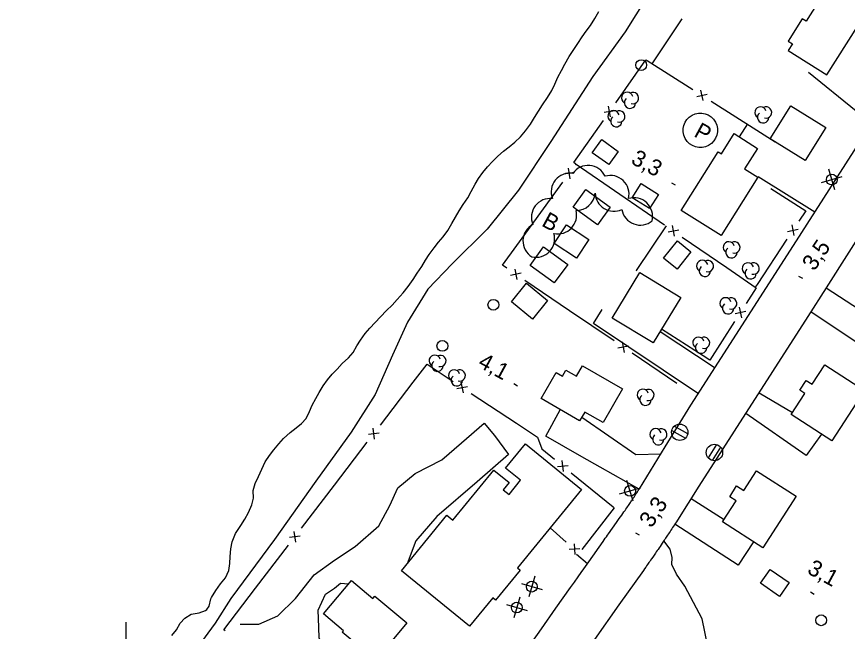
# Model space of a CAD drawing. Extents: x 219136 to 222520, y 5421589 to 5424530.
# Drawn here: x 221179.8 to 221333.5, y 5422608.3 to 5422722 of the extents above; entities that cross this region are included whole.
import ezdxf

# ---------------------------------------------------------------- set-up
doc = ezdxf.new("R2010")
doc.units = 0
for name, color, linetype in [('Level 19', 7, 'Continuous'), ('Level 21', 7, 'Continuous'), ('Level 22', 7, 'Continuous'), ('Level 3', 7, 'Continuous'), ('Level 31', 7, 'Continuous'), ('Level 36', 7, 'Continuous'), ('Level 37', 7, 'Continuous'), ('Level 38', 7, 'Continuous'), ('Level 4', 7, 'Continuous'), ('Level 44', 7, 'Continuous'), ('Level 61', 7, 'Continuous')]:
    doc.layers.add(name, color=color, linetype=linetype)

msp = doc.modelspace()

# ---------------------------------------------------------------- linework, layer by layer
at = {"layer": 'Level 19'}
for points in [[(221338.7, 5422703.32), (221335.09, 5422704.48), (221326.29, 5422711.63)], [(221313.54, 5422699.73), (221315.08, 5422702.17)], [(221327.48, 5422685.81), (221316.98, 5422692.35)], [(221329.57, 5422671.81), (221329.57, 5422671.81), (221335.74, 5422667.81)], [(221305.92, 5422652.24), (221286.52, 5422665.26), (221288.1, 5422667.83)], [(221338.27, 5422659.69), (221326.74, 5422667.37)], [(221298.85, 5422663.77), (221309, 5422657.04)], [(221317.14, 5422652.44), (221323.32, 5422648.75)], [(221294.96, 5422634.62), (221287.74, 5422638.69), (221284.34, 5422640.56), (221277.68, 5422644.41), (221280.34, 5422649.3)], [(221284.33, 5422647.89), (221294.32, 5422641.04), (221298.99, 5422641.13)], [(221328.7, 5422644.75), (221325.89, 5422640.82), (221314.67, 5422648.59), (221314.67, 5422648.59)], [(221221.15, 5422609.63), (221224.61, 5422609.62), (221228.11, 5422611.15), (221231.34, 5422614.36), (221234.8, 5422618.76), (221238.57, 5422621.47), (221242.4, 5422624.01), (221246.79, 5422627.84), (221248.83, 5422631.61), (221250.3, 5422634.87), (221253.52, 5422637.48), (221258.44, 5422640.04), (221262.09, 5422643.14), (221266.26, 5422646.83), (221268.2, 5422644.54), (221270.77, 5422641.01), (221265, 5422635.94), (221257.51, 5422629.55), (221253.65, 5422625.02), (221252.02, 5422620.77)], [(221304.57, 5422632.88), (221310.71, 5422629.02)], [(221316.1, 5422624.89), (221313.3, 5422620.56), (221301.53, 5422628.1)], [(221303.89, 5422572.72), (221304.55, 5422579.37), (221305.18, 5422587.61), (221305.56, 5422594.83), (221306.34, 5422600.82), (221307.68, 5422605.53), (221306.62, 5422610.62), (221303.43, 5422616.67), (221301.89, 5422618.86), (221301.02, 5422620.69), (221301.05, 5422621.95), (221300.69, 5422623.51), (221299.54, 5422625.06), (221299.54, 5422625.06)], [(221283.37, 5422622.59), (221285.39, 5422620.84)], [(221245.31, 5422603.72), (221241.56, 5422603.2), (221239.53, 5422603.54), (221236.7, 5422605.39), (221235.76, 5422607.05), (221235.67, 5422609.09), (221235.53, 5422612.22), (221236.92, 5422615.21), (221238.61, 5422616.32), (221239.7, 5422617.23), (221241.17, 5422617.07)]]:
    msp.add_lwpolyline(points, dxfattribs=at)
at = {"layer": 'Level 21'}
for points in [[(221304.55, 5422650.11), (221323.53, 5422679.64), (221341.35, 5422707.46), (221372.96, 5422756.41)], [(221371.51, 5422737.34), (221350.12, 5422704.12), (221329.57, 5422671.81), (221326.2, 5422666.52), (221306.01, 5422635.14)], [(221276.88, 5422608.78), (221279.57, 5422612.58), (221282.26, 5422616.39), (221282.64, 5422616.92), (221282.99, 5422617.42), (221283.65, 5422618.36), (221284.23, 5422619.18), (221284.73, 5422619.9), (221285.62, 5422621.16), (221288.27, 5422624.93), (221288.48, 5422625.23), (221288.69, 5422625.53), (221288.89, 5422625.81), (221289.09, 5422626.08), (221289.28, 5422626.35), (221290.75, 5422628.41), (221291.02, 5422628.8), (221291.28, 5422629.16), (221291.52, 5422629.5), (221291.75, 5422629.82), (221291.96, 5422630.12), (221292.15, 5422630.4), (221292.34, 5422630.66), (221292.51, 5422630.91), (221292.67, 5422631.14), (221292.82, 5422631.36), (221292.96, 5422631.57), (221293.09, 5422631.76), (221293.21, 5422631.94), (221293.33, 5422632.11), (221293.44, 5422632.27), (221293.54, 5422632.42), (221293.63, 5422632.56), (221293.72, 5422632.69), (221293.8, 5422632.82), (221293.88, 5422632.93), (221294.02, 5422633.15), (221294.14, 5422633.34), (221294.25, 5422633.51), (221294.35, 5422633.66), (221294.43, 5422633.78), (221294.5, 5422633.9), (221294.63, 5422634.09), (221294.72, 5422634.24), (221294.79, 5422634.35), (221294.9, 5422634.52), (221295, 5422634.69), (221299.78, 5422642.4), (221304.55, 5422650.11)], [(221306.01, 5422635.14), (221304.02, 5422632.01), (221302.03, 5422628.88), (221301.84, 5422628.58), (221301.66, 5422628.3), (221301.48, 5422628.02), (221301.31, 5422627.75), (221301.14, 5422627.5), (221300.98, 5422627.24), (221300.82, 5422627), (221300.67, 5422626.77), (221300.52, 5422626.54), (221300.37, 5422626.32), (221300.23, 5422626.11), (221300.09, 5422625.9), (221299.96, 5422625.7), (221299.83, 5422625.51), (221299.71, 5422625.32), (221299.59, 5422625.14), (221299.47, 5422624.97), (221299.24, 5422624.63), (221299.03, 5422624.31), (221298.83, 5422624.01), (221298.64, 5422623.73), (221298.46, 5422623.47), (221298.29, 5422623.23), (221298.13, 5422623), (221297.99, 5422622.79), (221297.85, 5422622.59), (221297.72, 5422622.4), (221297.47, 5422622.04), (221297.26, 5422621.74), (221297.07, 5422621.47), (221296.91, 5422621.23), (221296.76, 5422621.03), (221296.51, 5422620.67), (221296.32, 5422620.4), (221296.18, 5422620.2), (221295.96, 5422619.89), (221295.75, 5422619.59), (221291.21, 5422613.2), (221286.67, 5422606.8)], [(221110.34, 5422371.57), (221140.38, 5422414.4), (221170.88, 5422457.85), (221196.76, 5422494.62), (221226.75, 5422537.58), (221258.28, 5422582.45), (221276.88, 5422608.78)]]:
    msp.add_lwpolyline(points, dxfattribs=at)
at = {"layer": 'Level 22'}
msp.add_lwpolyline([(221296.31, 5422725.49), (221292.39, 5422719.18), (221286.39, 5422710.88), (221278.64, 5422698.9), (221272.61, 5422689.9), (221266.83, 5422682.69), (221260.33, 5422676.28), (221255.87, 5422671.57), (221252.12, 5422665.51), (221249.29, 5422659.41), (221246.08, 5422652.12), (221241.69, 5422645.16), (221235.14, 5422636.1), (221227.51, 5422625.31), (221219.4, 5422614.37), (221216.5, 5422609.81), (221210.75, 5422602.01), (221204.29, 5422594.16), (221197.38, 5422586.18), (221188.73, 5422577.25), (221181.4, 5422569.99), (221175.43, 5422563.7)], dxfattribs=at)
at = {"layer": 'Level 3'}
for p, q in [((221300.94, 5422691.23), (221301.65, 5422690.85)), ((221324.46, 5422673.98), (221325.16, 5422673.6)), ((221271.77, 5422654.11), (221272.47, 5422653.73)), ((221294.26, 5422626.53), (221294.96, 5422626.15)), ((221326.64, 5422615.59), (221327.34, 5422615.21))]:
    msp.add_line(p, q, dxfattribs=at)
at = {"layer": 'Level 31'}
for points in [[(221329.7, 5422711.21), (221337.38, 5422723.35), (221330.14, 5422727.93), (221325.84, 5422721.13), (221325.12, 5422721.58), (221322.53, 5422717.44), (221323.31, 5422716.95), (221322.54, 5422715.73)], [(221325.68, 5422695.35), (221319.19, 5422699.4), (221323, 5422705.51), (221329.49, 5422701.47)], [(221302.75, 5422686.16), (221309.6, 5422697), (221310.19, 5422696.63), (221312.54, 5422700.36), (221316.87, 5422697.62), (221314.48, 5422693.83), (221316.94, 5422692.28), (221310.12, 5422681.5)], [(221288.03, 5422699.23), (221291.09, 5422697.07), (221289.35, 5422694.62), (221286.29, 5422696.77)], [(221295.33, 5422691.14), (221298.52, 5422689.11), (221296.85, 5422686.48), (221293.65, 5422688.5)], [(221285.12, 5422689.99), (221289.61, 5422686.73), (221287.24, 5422683.48), (221282.75, 5422686.74)], [(221281.54, 5422683.49), (221285.64, 5422680.78), (221283.34, 5422677.32), (221279.24, 5422680.03)], [(221299.47, 5422677.29), (221302.04, 5422680.5), (221304.54, 5422678.5), (221301.98, 5422675.29)], [(221277.28, 5422679.41), (221281.75, 5422676.17), (221279.26, 5422672.73), (221274.79, 5422675.98)], [(221302.66, 5422670.06), (221297.55, 5422661.63), (221289.98, 5422666.22), (221295.1, 5422674.65)], [(221274.11, 5422672.67), (221278.01, 5422669.51), (221275.22, 5422666.06), (221271.31, 5422669.23)], [(221291.89, 5422653.14), (221288.29, 5422646.91), (221284.9, 5422648.87), (221283.94, 5422647.22), (221276.81, 5422651.34), (221279.59, 5422656.15), (221280.75, 5422655.48), (221281.42, 5422656.63), (221283.38, 5422655.5), (221284.49, 5422657.42)], [(221336.63, 5422652.85), (221330.61, 5422643.52), (221323.08, 5422648.38), (221325.61, 5422652.3), (221324.71, 5422652.88), (221325.88, 5422654.71), (221326.98, 5422654), (221329.29, 5422657.58)], [(221284.29, 5422634.55), (221272.44, 5422620.04), (221272.93, 5422619.64), (221268.39, 5422614.09), (221267.86, 5422614.53), (221263.54, 5422609.24), (221250.98, 5422619.5), (221259.38, 5422629.77), (221260.48, 5422628.87), (221268.06, 5422638.14), (221270.9, 5422635.82), (221269.81, 5422634.48), (221270.88, 5422633.61), (221273.02, 5422636.24), (221270.25, 5422638.5), (221273.94, 5422643.01)], [(221324.02, 5422633.31), (221317.87, 5422623.75), (221310.41, 5422628.55), (221312.92, 5422632.44), (221311.73, 5422633.21), (221313, 5422635.19), (221314.33, 5422634.33), (221316.7, 5422638.01)], [(221319.2, 5422619.76), (221322.73, 5422617.32), (221320.95, 5422614.76), (221317.43, 5422617.19)], [(221251.97, 5422609.87), (221246.21, 5422602.97), (221240.03, 5422608.15), (221240.27, 5422608.43), (221236.55, 5422611.54), (221241.71, 5422617.71), (221245.66, 5422614.41), (221246.02, 5422614.84)]]:
    msp.add_lwpolyline(points, close=True, dxfattribs=at)
at = {"layer": 'Level 36'}
for p, q in [((221331.17, 5422689.93), (221330.04, 5422693.76)), ((221328.69, 5422691.28), (221332.52, 5422692.41)), ((221303.95, 5422644.84), (221301.41, 5422646.23)), ((221300.99, 5422645.42), (221303.53, 5422644.03)), ((221309.27, 5422642.85), (221307.74, 5422640.38)), ((221308.53, 5422639.91), (221310.06, 5422642.38)), ((221293.83, 5422632.36), (221292.7, 5422636.19)), ((221291.35, 5422633.71), (221295.18, 5422634.84)), ((221275.66, 5422618.5), (221274.53, 5422614.67)), ((221273.18, 5422617.15), (221277.01, 5422616.02)), ((221272.89, 5422614.63), (221271.76, 5422610.8)), ((221270.41, 5422613.28), (221274.24, 5422612.15))]:
    msp.add_line(p, q, dxfattribs=at)
for centre, radius in [((221295.34, 5422713.02), 1), ((221330.61, 5422691.85), 1), ((221267.98, 5422668.69), 1), ((221258.55, 5422661.09), 1), ((221302.47, 5422645.12), 1.52), ((221308.89, 5422641.38), 1.52), ((221293.27, 5422634.28), 1), ((221275.09, 5422616.58), 1), ((221272.32, 5422612.71), 1), ((221328.64, 5422610.36), 1)]:
    msp.add_circle(centre, radius, dxfattribs=at)
at = {"layer": 'Level 37'}
for p, q in [((221305.61, 5422707.2), (221307.56, 5422707.64)), ((221306.81, 5422706.44), (221306.37, 5422708.39)), ((221290.46, 5422704.59), (221288.49, 5422704.25)), ((221289.65, 5422703.43), (221289.31, 5422705.41)), ((221282.17, 5422692), (221281.86, 5422693.97)), ((221283, 5422693.14), (221281.03, 5422692.83)), ((221301.48, 5422681.37), (221301.11, 5422683.34)), ((221323.21, 5422683.45), (221323.61, 5422681.49)), ((221300.31, 5422682.17), (221302.28, 5422682.53)), ((221322.43, 5422682.27), (221324.39, 5422682.67)), ((221271.93, 5422675.31), (221272.31, 5422673.35)), ((221273.1, 5422674.52), (221271.14, 5422674.14)), ((221312.72, 5422667.06), (221314.68, 5422667.49)), ((221313.49, 5422668.25), (221313.92, 5422666.3)), ((221291.8, 5422661.86), (221292.18, 5422659.89)), ((221292.98, 5422661.07), (221291.01, 5422660.69)), ((221261.25, 5422653.2), (221263.21, 5422653.6)), ((221262.44, 5422652.42), (221262.03, 5422654.38)), ((221246.86, 5422644.98), (221244.87, 5422644.72)), ((221246, 5422643.86), (221245.73, 5422645.85)), ((221280.93, 5422637.89), (221280.72, 5422639.88)), ((221279.83, 5422638.78), (221281.82, 5422638.99)), ((221232.26, 5422625.93), (221230.27, 5422625.67)), ((221231.4, 5422624.81), (221231.13, 5422626.8)), ((221282.92, 5422624.49), (221283.05, 5422622.49)), ((221283.98, 5422623.56), (221281.99, 5422623.42))]:
    msp.add_line(p, q, dxfattribs=at)
for points in [[(221297.34, 5422713.28), (221302.9, 5422721.59)], [(221290.63, 5422706.06), (221296.2, 5422714), (221296.45, 5422713.84)], [(221296.45, 5422713.84), (221304.9, 5422708.49)], [(221308.28, 5422706.35), (221316.72, 5422700.99)], [(221283.27, 5422694.71), (221282.87, 5422695), (221288.33, 5422702.78)], [(221316.72, 5422700.99), (221320.12, 5422698.84)], [(221283.19, 5422694.6), (221283.28, 5422694.72), (221291.4, 5422689.14)], [(221274.95, 5422683.29), (221280.84, 5422691.37)], [(221291.4, 5422689.14), (221299.65, 5422683.48)], [(221319.35, 5422690.2), (221325.81, 5422686.09), (221324.51, 5422684.14)], [(221270.46, 5422675.45), (221269.64, 5422676.01), (221274.95, 5422683.29)], [(221299.96, 5422683.27), (221294.42, 5422675.02), (221294.47, 5422674.99)], [(221302.94, 5422681.22), (221311.19, 5422675.56)], [(221322.3, 5422680.81), (221316.77, 5422672.47)], [(221311.19, 5422675.56), (221316.62, 5422671.83), (221314.78, 5422668.96)], [(221282.06, 5422667.6), (221273.78, 5422673.21)], [(221316.77, 5422672.47), (221316.43, 5422671.96)], [(221290.34, 5422662), (221282.06, 5422667.6)], [(221312.62, 5422665.59), (221308.04, 5422658.43), (221306.78, 5422659.24)], [(221306.78, 5422659.24), (221299.11, 5422664.2)], [(221301.93, 5422654.15), (221293.65, 5422659.76)], [(221253.16, 5422654.38), (221255.71, 5422657.7), (221260.56, 5422654.5)], [(221247.08, 5422646.44), (221253.16, 5422654.38)], [(221263.9, 5422652.3), (221272.25, 5422646.8)], [(221272.25, 5422646.8), (221276.16, 5422644.22), (221276.94, 5422642.04), (221279.27, 5422640.15)], [(221238.57, 5422635.33), (221244.65, 5422643.27)], [(221282.38, 5422637.62), (221290.14, 5422631.32)], [(221232.48, 5422627.39), (221238.57, 5422635.33)], [(221290.14, 5422631.32), (221290.33, 5422631.17), (221284.37, 5422623.45)], [(221281.48, 5422624.81), (221278.48, 5422627.43)], [(221223.97, 5422616.28), (221230.05, 5422624.22)], [(221218.36, 5422608.41), (221218.09, 5422608.61), (221223.97, 5422616.28)]]:
    msp.add_lwpolyline(points, dxfattribs=at)
at = {"layer": 'Level 38'}
msp.add_ellipse((221306.28, 5422700.97), major_axis=(1.52, -2.79), ratio=0.999968, dxfattribs=at)
at = {"layer": 'Level 4'}
for points in [[(221250.18, 5422669.65), (221251.3, 5422670.9), (221252.24, 5422672.06), (221253.13, 5422673.38), (221253.87, 5422674.54), (221254.74, 5422675.8), (221255.41, 5422676.92), (221256.12, 5422678.01), (221257, 5422679.2), (221257.84, 5422680.27), (221258.71, 5422681.25), (221259.57, 5422682.44), (221260.28, 5422683.72), (221260.98, 5422684.92), (221261.68, 5422686.07), (221262.42, 5422687.21), (221263.23, 5422688.46), (221263.85, 5422689.64), (221264.59, 5422690.98), (221265.26, 5422692.05), (221266.02, 5422693.14), (221266.89, 5422694.19), (221267.85, 5422695.2), (221268.79, 5422696.18), (221269.88, 5422697.1), (221270.91, 5422697.89), (221271.98, 5422698.78), (221272.99, 5422699.77), (221273.93, 5422700.87), (221274.84, 5422702.07), (221275.59, 5422703.33), (221276.32, 5422704.52), (221277.1, 5422705.7), (221277.97, 5422707), (221278.81, 5422708.29), (221279.34, 5422709.47), (221279.91, 5422710.77), (221280.61, 5422712.02), (221281.19, 5422713.16), (221282.02, 5422714.61), (221282.89, 5422715.93), (221283.62, 5422717.02), (221284.43, 5422718.23), (221285.18, 5422719.29), (221285.95, 5422720.37), (221286.73, 5422721.64), (221287.49, 5422722.9)], [(221208.47, 5422607.52), (221209.35, 5422608.6), (221210.02, 5422609.81), (221210.91, 5422610.76), (221212.05, 5422611.46), (221213.52, 5422611.72), (221214.74, 5422612.15), (221214.93, 5422612.32), (221215.37, 5422612.99), (221215.7, 5422614.31), (221215.82, 5422614.58), (221216.64, 5422615.85), (221217.47, 5422617.07), (221218.44, 5422618.23), (221219.01, 5422619.55), (221219.2, 5422620.84), (221219.28, 5422622.12), (221219.38, 5422623.56), (221219.65, 5422624.87), (221220.25, 5422626.42), (221221.23, 5422627.86), (221222, 5422629.06), (221222.64, 5422630.28), (221223.28, 5422631.69), (221223.57, 5422632.95), (221223.55, 5422634.34), (221223.88, 5422635.67), (221224.53, 5422636.93), (221225.11, 5422638.3), (221225.76, 5422639.65), (221226.58, 5422640.82), (221227.38, 5422641.9), (221228.31, 5422642.97), (221229.17, 5422644), (221230.35, 5422645.06), (221231.46, 5422645.92), (221232.49, 5422646.74), (221233.36, 5422647.67), (221233.96, 5422648.98), (221234.44, 5422650.15), (221235.11, 5422651.39), (221235.77, 5422652.48), (221236.49, 5422653.71), (221237.27, 5422654.81), (221238.18, 5422655.84), (221239.07, 5422656.82), (221240.03, 5422657.83), (221241.15, 5422658.88), (221242.03, 5422659.87), (221242.74, 5422661.09), (221243.38, 5422662.17), (221244.26, 5422663.38), (221245.14, 5422664.38), (221246.12, 5422665.44), (221247.11, 5422666.46), (221248.23, 5422667.61), (221249.23, 5422668.63), (221250.18, 5422669.65)]]:
    msp.add_lwpolyline(points, dxfattribs=at)
at = {"layer": 'Level 44'}
for centre, radius, start, end in [((221292.76, 5422706.96), 1.05, 15.4747, 238.159), ((221293.8, 5422706.93), 1.05, 252.6532, 118.3418), ((221293.26, 5422706.05), 1.05, 130.807, 358.2641), ((221290.23, 5422703.56), 1.05, 15.4747, 238.159), ((221291.27, 5422703.53), 1.05, 252.6532, 118.3418), ((221317.41, 5422704.27), 1.05, 15.4747, 238.159), ((221318.45, 5422704.24), 1.05, 252.6532, 118.3418), ((221290.73, 5422702.65), 1.05, 130.807, 358.2641), ((221317.91, 5422703.36), 1.05, 130.807, 358.2641), ((221285.51, 5422691.01), 3.46, 24.918, 144.918), ((221282.14, 5422689.58), 3.46, 81.1126, 201.1126), ((221289.63, 5422689.15), 3.46, 346.4354, 106.4354), ((221283.36, 5422689.61), 3.46, 268.5961, 355.0723), ((221290.27, 5422689.45), 3.46, 182.2668, 295.0723), ((221278.48, 5422684.89), 3.46, 82.8814, 202.8814), ((221293.99, 5422685.02), 3.46, 346.7706, 106.7706), ((221279.93, 5422685.27), 3.46, 257.653, 14.7502), ((221295.16, 5422686.89), 3.46, 189.6364, 309.6364), ((221276.92, 5422680.5), 3.46, 118.26, 238.26), ((221275.86, 5422680.93), 3.46, 257.438, 15.946), ((221311.55, 5422679.31), 1.05, 15.4747, 238.159), ((221312.59, 5422679.28), 1.05, 252.6532, 118.3418), ((221312.05, 5422678.4), 1.05, 130.807, 358.2641), ((221306.63, 5422675.88), 1.05, 15.4747, 238.159), ((221307.67, 5422675.85), 1.05, 252.6532, 118.3418), ((221307.13, 5422674.97), 1.05, 130.807, 358.2641), ((221315.09, 5422675.42), 1.05, 15.4747, 238.159), ((221315.59, 5422674.51), 1.05, 130.807, 358.2641), ((221316.13, 5422675.39), 1.05, 252.6532, 118.3418), ((221310.94, 5422668.96), 1.05, 15.4747, 238.159), ((221311.98, 5422668.93), 1.05, 252.6532, 118.3418), ((221311.44, 5422668.05), 1.05, 130.807, 358.2641), ((221305.93, 5422661.68), 1.05, 15.4747, 238.159), ((221306.43, 5422660.77), 1.05, 130.807, 358.2641), ((221306.97, 5422661.65), 1.05, 252.6532, 118.3418), ((221257.14, 5422658.34), 1.05, 15.4747, 238.159), ((221257.64, 5422657.43), 1.05, 130.807, 358.2641), ((221258.18, 5422658.31), 1.05, 252.6532, 118.3418), ((221260.72, 5422655.64), 1.05, 15.4747, 238.159), ((221261.76, 5422655.61), 1.05, 252.6532, 118.3418), ((221261.22, 5422654.73), 1.05, 130.807, 358.2641), ((221295.64, 5422652.05), 1.05, 15.4747, 238.159), ((221296.68, 5422652.02), 1.05, 252.6532, 118.3418), ((221296.14, 5422651.14), 1.05, 130.807, 358.2641), ((221298, 5422644.74), 1.05, 15.4747, 238.159), ((221298.5, 5422643.83), 1.05, 130.807, 358.2641), ((221299.04, 5422644.71), 1.05, 252.6532, 118.3418)]:
    msp.add_arc(centre, radius, start, end, dxfattribs=at)
at = {"layer": 'Level 61'}
msp.add_lwpolyline([(221200, 5422610), (221200, 5422600), (221200, 5422590)], dxfattribs=at)

# ---------------------------------------------------------------- texts
at = {"layer": 'Level 3'}
for s, rotation, p in [('3,3', 331.383, (221293.25, 5422694.93)), ('3,5', 55.9413, (221327.37, 5422674.79)), ('4,1', 331.383, (221264.94, 5422657.34)), ('3,3', 56.0033, (221297.23, 5422627.28)), ('3,1', 331.383, (221325.87, 5422619.14))]:
    msp.add_text(s, height=3, rotation=rotation, dxfattribs=at).set_placement(p)
at = {"layer": 'Level 38'}
msp.add_text('P', height=3, rotation=331.383, dxfattribs=at).set_placement((221304.91, 5422699.92))
at = {"layer": 'Level 44'}
msp.add_text('B', height=3, rotation=331.3547, dxfattribs=at).set_placement((221276.73, 5422683.38))

doc.saveas('drawing.dxf')
